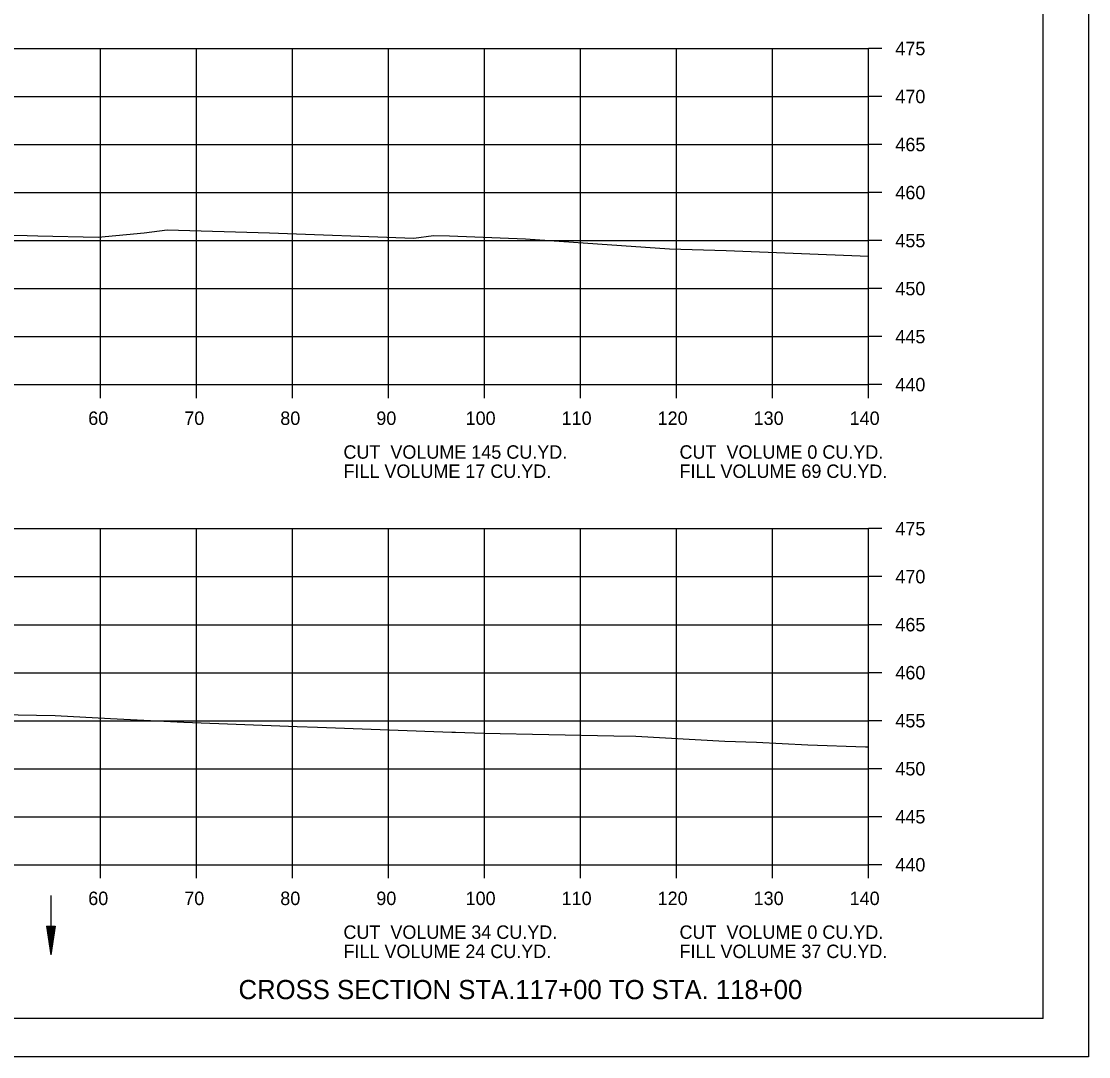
# Model space of a CAD drawing. Extents: x 1538688 to 1540766, y 656250 to 671912.
# Drawn here: x 1538910 to 1539021.1, y 658898 to 659005.8 of the extents above; entities that cross this region are included whole.
import ezdxf

# ---------------------------------------------------------------- set-up
doc = ezdxf.new("R2010")
doc.units = 0
for name, color, linetype in [('15', 7, 'Continuous'), ('18', 7, 'Continuous'), ('22', 7, 'Continuous'), ('26', 7, 'Continuous'), ('39', 7, 'Continuous'), ('Borings', 7, 'Continuous'), ('Horizontal Alignment', 7, 'Continuous'), ('RipRap', 7, 'Continuous')]:
    doc.layers.add(name, color=color, linetype=linetype)

msp = doc.modelspace()

# ---------------------------------------------------------------- linework, layer by layer
at = {"layer": '15'}
for p, q in [((1538912.58, 658911.55), (1538913.03, 658908.55)), ((1538912.58, 658911.55), (1538913.48, 658911.55)), ((1538912.66, 658911.55), (1538913.03, 658909.05)), ((1538912.73, 658911.55), (1538913.03, 658909.56)), ((1538912.81, 658911.55), (1538913.03, 658910.06)), ((1538912.89, 658911.55), (1538913.03, 658910.57)), ((1538912.96, 658911.55), (1538913.03, 658911.07)), ((1538913.48, 658911.55), (1538913.03, 658908.55)), ((1538913.18, 658911.55), (1538913.03, 658910.57)), ((1538913.33, 658911.55), (1538913.03, 658909.56)), ((1538913.41, 658911.55), (1538913.03, 658909.05)), ((1538913.25, 658911.55), (1538913.03, 658910.06)), ((1538913.1, 658911.55), (1538913.03, 658911.07))]:
    msp.add_line(p, q, dxfattribs=at)
at = {"layer": '18'}
for points in [[(1538908.92, 658983.49), (1538910.56, 658983.46), (1538911.68, 658983.44), (1538917.95, 658983.3), (1538922.73, 658983.76), (1538925.14, 658984.07), (1538935.81, 658983.74), (1538950.82, 658983.19), (1538952.86, 658983.47), (1538954.53, 658983.42), (1538962.46, 658983.11), (1538977.47, 658982.09), (1538983.37, 658981.92), (1538998.18, 658981.31)], [(1538907.64, 658933.58), (1538913.47, 658933.49), (1538919.23, 658933.16), (1538926.88, 658932.77), (1538938.69, 658932.35), (1538940.81, 658932.28), (1538954.8, 658931.76), (1538955.18, 658931.75), (1538958.12, 658931.64), (1538971.65, 658931.37), (1538973.94, 658931.33), (1538983.21, 658930.82), (1538986.5, 658930.72), (1538991.88, 658930.41), (1538997.88, 658930.23), (1538998.18, 658930.23)]]:
    msp.add_lwpolyline(points, dxfattribs=at)
at = {"layer": '22'}
for p, q in [((1538718.18, 659002.94), (1538998.18, 659002.94)), ((1538918.18, 658967.94), (1538918.18, 659002.94)), ((1538928.18, 658967.94), (1538928.18, 659002.94)), ((1538938.18, 658967.94), (1538938.18, 659002.94)), ((1538948.18, 658967.94), (1538948.18, 659002.94)), ((1538958.18, 658967.94), (1538958.18, 659002.94)), ((1538968.18, 658967.94), (1538968.18, 659002.94)), ((1538978.18, 658967.94), (1538978.18, 659002.94)), ((1538988.18, 658967.94), (1538988.18, 659002.94)), ((1538998.18, 658967.94), (1538998.18, 659002.94)), ((1538718.18, 658997.94), (1538998.18, 658997.94)), ((1538718.18, 658992.94), (1538998.18, 658992.94)), ((1538718.18, 658987.94), (1538998.18, 658987.94)), ((1538718.18, 658982.94), (1538998.18, 658982.94)), ((1538718.18, 658977.94), (1538998.18, 658977.94)), ((1538718.18, 658972.94), (1538998.18, 658972.94)), ((1538718.18, 658967.94), (1538998.18, 658967.94)), ((1538718.18, 658952.94), (1538998.18, 658952.94)), ((1538918.18, 658917.94), (1538918.18, 658952.94)), ((1538928.18, 658917.94), (1538928.18, 658952.94)), ((1538938.18, 658917.94), (1538938.18, 658952.94)), ((1538948.18, 658917.94), (1538948.18, 658952.94)), ((1538958.18, 658917.94), (1538958.18, 658952.94)), ((1538968.18, 658917.94), (1538968.18, 658952.94)), ((1538978.18, 658917.94), (1538978.18, 658952.94)), ((1538988.18, 658917.94), (1538988.18, 658952.94)), ((1538998.18, 658917.94), (1538998.18, 658952.94)), ((1538718.18, 658947.94), (1538998.18, 658947.94)), ((1538718.18, 658942.94), (1538998.18, 658942.94)), ((1538718.18, 658937.94), (1538998.18, 658937.94)), ((1538718.18, 658932.94), (1538998.18, 658932.94)), ((1538718.18, 658927.94), (1538998.18, 658927.94)), ((1538718.18, 658922.94), (1538998.18, 658922.94)), ((1538718.18, 658917.94), (1538998.18, 658917.94))]:
    msp.add_line(p, q, dxfattribs=at)
at = {"layer": '26'}
msp.add_line((1538687.78, 658897.96), (1539021.11, 658897.96), dxfattribs=at)
msp.add_lwpolyline([(1538687.77, 659111.29), (1539021.11, 659111.29), (1539021.11, 658897.95), (1538687.77, 658897.95)], close=True, dxfattribs=at)
at = {"layer": '39'}
msp.add_line((1538913.03, 658914.73), (1538913.03, 658908.55), dxfattribs=at)
at = {"layer": 'Borings'}
for p, q in [((1538998.18, 658967.94), (1538998.18, 659002.94)), ((1538999.58, 659002.94), (1538998.18, 659002.94)), ((1538999.58, 658997.94), (1538998.18, 658997.94)), ((1538999.58, 658992.94), (1538998.18, 658992.94)), ((1538999.58, 658987.94), (1538998.18, 658987.94)), ((1538999.58, 658982.94), (1538998.18, 658982.94)), ((1538999.58, 658977.94), (1538998.18, 658977.94)), ((1538999.58, 658972.94), (1538998.18, 658972.94)), ((1538718.18, 658967.94), (1538998.18, 658967.94)), ((1538918.18, 658966.54), (1538918.18, 658967.94)), ((1538928.18, 658966.54), (1538928.18, 658967.94)), ((1538938.18, 658966.54), (1538938.18, 658967.94)), ((1538948.18, 658966.54), (1538948.18, 658967.94)), ((1538958.18, 658966.54), (1538958.18, 658967.94)), ((1538968.18, 658966.54), (1538968.18, 658967.94)), ((1538978.18, 658966.54), (1538978.18, 658967.94)), ((1538988.18, 658966.54), (1538988.18, 658967.94)), ((1538998.18, 658966.54), (1538998.18, 658967.94)), ((1538999.58, 658967.94), (1538998.18, 658967.94)), ((1538998.18, 658917.94), (1538998.18, 658952.94)), ((1538999.58, 658952.94), (1538998.18, 658952.94)), ((1538999.58, 658947.94), (1538998.18, 658947.94)), ((1538999.58, 658942.94), (1538998.18, 658942.94)), ((1538999.58, 658937.94), (1538998.18, 658937.94)), ((1538999.58, 658932.94), (1538998.18, 658932.94)), ((1538999.58, 658927.94), (1538998.18, 658927.94)), ((1538999.58, 658922.94), (1538998.18, 658922.94)), ((1538718.18, 658917.94), (1538998.18, 658917.94)), ((1538918.18, 658916.54), (1538918.18, 658917.94)), ((1538928.18, 658916.54), (1538928.18, 658917.94)), ((1538938.18, 658916.54), (1538938.18, 658917.94)), ((1538948.18, 658916.54), (1538948.18, 658917.94)), ((1538958.18, 658916.54), (1538958.18, 658917.94)), ((1538968.18, 658916.54), (1538968.18, 658917.94)), ((1538978.18, 658916.54), (1538978.18, 658917.94)), ((1538988.18, 658916.54), (1538988.18, 658917.94)), ((1538998.18, 658916.54), (1538998.18, 658917.94)), ((1538999.58, 658917.94), (1538998.18, 658917.94))]:
    msp.add_line(p, q, dxfattribs=at)
at = {"layer": 'RipRap'}
for q in [(1539016.36, 659107.4), (1538700.18, 658901.94)]:
    msp.add_line((1539016.36, 658901.94), q, dxfattribs=at)

# ---------------------------------------------------------------- texts
at = {"layer": '15'}
msp.add_text('CROSS SECTION STA.117+00 TO STA. 118+00', height=2, dxfattribs=at).set_placement((1538932.57, 658903.94))
at = {"layer": 'Horizontal Alignment'}
for s, p in [('475', (1539000.98, 659002.24)), ('470', (1539000.98, 658997.24)), ('465', (1539000.98, 658992.24)), ('460', (1539000.98, 658987.24)), ('455', (1539000.98, 658982.24)), ('450', (1539000.98, 658977.24)), ('445', (1539000.98, 658972.24)), ('440', (1539000.98, 658967.24)), ('60', (1538916.92, 658963.74)), ('70', (1538926.92, 658963.74)), ('80', (1538936.92, 658963.74)), ('90', (1538946.92, 658963.74)), ('100', (1538956.22, 658963.74)), ('110', (1538966.22, 658963.74)), ('120', (1538976.22, 658963.74)), ('130', (1538986.22, 658963.74)), ('140', (1538996.22, 658963.74)), ('CUT  VOLUME 145 CU.YD.', (1538943.5, 658960.22)), ('CUT  VOLUME 0 CU.YD.', (1538978.5, 658960.22)), ('FILL VOLUME 17 CU.YD.', (1538943.5, 658958.22)), ('FILL VOLUME 69 CU.YD.', (1538978.5, 658958.22)), ('475', (1539000.98, 658952.24)), ('470', (1539000.98, 658947.24)), ('465', (1539000.98, 658942.24)), ('460', (1539000.98, 658937.24)), ('455', (1539000.98, 658932.24)), ('450', (1539000.98, 658927.24)), ('445', (1539000.98, 658922.24)), ('440', (1539000.98, 658917.24)), ('60', (1538916.92, 658913.74)), ('70', (1538926.92, 658913.74)), ('80', (1538936.92, 658913.74)), ('90', (1538946.92, 658913.74)), ('100', (1538956.22, 658913.74)), ('110', (1538966.22, 658913.74)), ('120', (1538976.22, 658913.74)), ('130', (1538986.22, 658913.74)), ('140', (1538996.22, 658913.74)), ('CUT  VOLUME 34 CU.YD.', (1538943.5, 658910.22)), ('CUT  VOLUME 0 CU.YD.', (1538978.5, 658910.22)), ('FILL VOLUME 24 CU.YD.', (1538943.5, 658908.22)), ('FILL VOLUME 37 CU.YD.', (1538978.5, 658908.22))]:
    msp.add_text(s, height=1.4, dxfattribs=at).set_placement(p)

doc.saveas('drawing.dxf')
